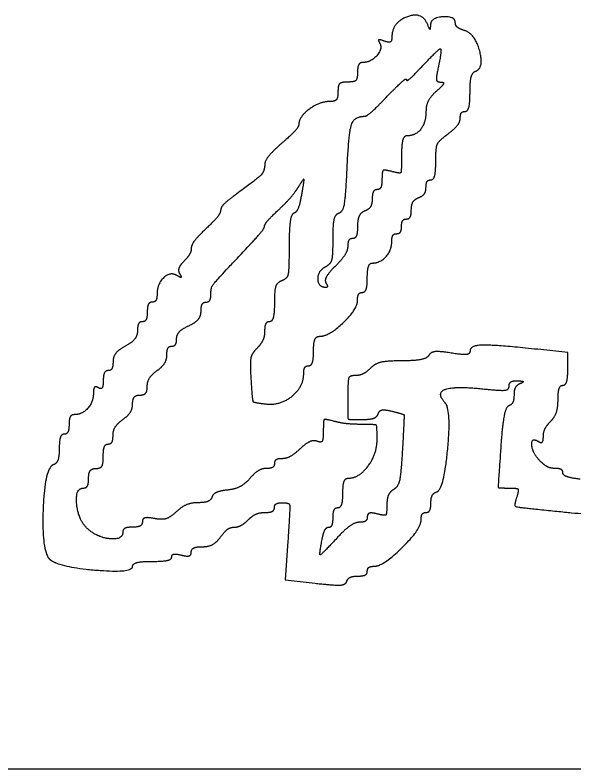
# Model space of a CAD drawing. Extents: x -14196 to 143, y -6096 to 28.
# Drawn here: x 27.2857 to 27.56, y 6.4503 to 6.8201 of the extents above; entities that cross this region are included whole.
import ezdxf

# ---------------------------------------------------------------- set-up
doc = ezdxf.new("R2010")
doc.units = 0
doc.layers.add('SH_Data', color=7, linetype='Continuous')
doc.layers.add('SH_Text', color=7, linetype='Continuous')

msp = doc.modelspace()

# ---------------------------------------------------------------- linework, layer by layer
at = {"layer": 'SH_Data'}
msp.add_line((25.58759, 6.45026), (29.08759, 6.45026), dxfattribs=at)
at = {"layer": 'SH_Text'}
msp.add_line((27.43826, 6.68872), (27.43826, 6.68872), dxfattribs=at)
for points in [[(27.55696, 6.64654), (27.55696, 6.6546), (27.54221, 6.65614)], [(27.41955, 6.56196), (27.41826, 6.54304), (27.43295, 6.54138)]]:
    msp.add_lwpolyline(points, dxfattribs=at)
for points in [[(27.48818, 6.81548), (27.4855, 6.82211), (27.47056, 6.81643), (27.47056, 6.80879)], [(27.50176, 6.81624), (27.50176, 6.81966), (27.48979, 6.81891), (27.48958, 6.81548)], [(27.48958, 6.81548), (27.48942, 6.81308), (27.48914, 6.81308), (27.48818, 6.81548)], [(27.50631, 6.81256), (27.50381, 6.81335), (27.50176, 6.81501), (27.50176, 6.81624)], [(27.51157, 6.79255), (27.51596, 6.79401), (27.51152, 6.81091), (27.50631, 6.81256)], [(27.46459, 6.80643), (27.46625, 6.80375), (27.46031, 6.79688), (27.45634, 6.79688)], [(27.46684, 6.80739), (27.46469, 6.80822), (27.46374, 6.80781), (27.46459, 6.80643)], [(27.47056, 6.80879), (27.47056, 6.80722), (27.46891, 6.8066), (27.46684, 6.80739)], [(27.48473, 6.79423), (27.49344, 6.80355), (27.49537, 6.80361), (27.49336, 6.79448)], [(27.45634, 6.79688), (27.45492, 6.79688), (27.45376, 6.79472), (27.45376, 6.79208)], [(27.45376, 6.79208), (27.45376, 6.78888), (27.45216, 6.78728), (27.44896, 6.78728)], [(27.47776, 6.78842), (27.47776, 6.78751), (27.4809, 6.79013), (27.48473, 6.79423)], [(27.49336, 6.79448), (27.49227, 6.78952), (27.4927, 6.78728), (27.49474, 6.78728)], [(27.50896, 6.78228), (27.50896, 6.78745), (27.51014, 6.79207), (27.51157, 6.79255)], [(27.44896, 6.78728), (27.44576, 6.78728), (27.44416, 6.78568), (27.44416, 6.78248)], [(27.46835, 6.78027), (27.47353, 6.78566), (27.47776, 6.78933), (27.47776, 6.78842)], [(27.49474, 6.78728), (27.49637, 6.78728), (27.49537, 6.78526), (27.49253, 6.7828)], [(27.44416, 6.78248), (27.44416, 6.77941), (27.44256, 6.77768), (27.43973, 6.77768)], [(27.45738, 6.77048), (27.45824, 6.77048), (27.46318, 6.77489), (27.46835, 6.78027)], [(27.49253, 6.7828), (27.48969, 6.78033), (27.48736, 6.77594), (27.48736, 6.77303)], [(27.50656, 6.77288), (27.50788, 6.77288), (27.50896, 6.77711), (27.50896, 6.78228)], [(27.43973, 6.77768), (27.435, 6.77768), (27.42496, 6.77013), (27.42496, 6.76657)], [(27.48736, 6.77303), (27.48736, 6.76744), (27.48227, 6.76088), (27.47793, 6.76088)], [(27.50416, 6.76961), (27.50416, 6.77141), (27.50524, 6.77288), (27.50656, 6.77288)], [(27.4486, 6.74411), (27.44943, 6.76229), (27.45215, 6.77048), (27.45738, 6.77048)], [(27.49816, 6.76185), (27.50146, 6.76432), (27.50416, 6.76782), (27.50416, 6.76961)], [(27.42496, 6.76657), (27.42496, 6.7654), (27.42121, 6.7612), (27.41662, 6.75726)], [(27.49216, 6.74831), (27.49216, 6.75514), (27.49363, 6.75844), (27.49816, 6.76185)], [(27.47793, 6.76088), (27.47652, 6.76088), (27.47536, 6.75666), (27.47536, 6.7515)], [(27.41662, 6.75726), (27.41203, 6.75331), (27.40825, 6.74859), (27.40822, 6.74676)], [(27.47536, 6.7515), (27.47536, 6.74331), (27.47476, 6.74229), (27.47056, 6.74338)], [(27.40822, 6.74676), (27.40816, 6.74345), (27.40448, 6.73972), (27.39276, 6.73114)], [(27.48976, 6.73928), (27.49108, 6.73928), (27.49216, 6.74334), (27.49216, 6.74831)], [(27.44473, 6.72307), (27.44666, 6.72371), (27.44801, 6.73103), (27.4486, 6.74411)], [(27.47056, 6.74338), (27.46688, 6.74435), (27.46576, 6.74346), (27.46576, 6.73956)], [(27.42469, 6.73568), (27.42733, 6.73991), (27.42752, 6.73948), (27.42627, 6.73208)], [(27.46576, 6.73956), (27.46576, 6.73676), (27.46468, 6.73448), (27.46336, 6.73448)], [(27.48736, 6.7356), (27.48736, 6.73762), (27.48844, 6.73928), (27.48976, 6.73928)], [(27.41493, 6.72452), (27.41866, 6.72802), (27.42305, 6.73304), (27.42469, 6.73568)], [(27.48376, 6.73055), (27.48574, 6.73131), (27.48736, 6.73358), (27.48736, 6.7356)], [(27.42627, 6.73208), (27.42549, 6.72746), (27.4238, 6.72332), (27.42251, 6.72288)], [(27.46336, 6.73448), (27.46204, 6.73448), (27.46096, 6.73243), (27.46096, 6.72994)], [(27.39276, 6.73114), (27.38935, 6.72865), (27.38656, 6.72557), (27.38656, 6.72431)], [(27.46096, 6.72994), (27.46096, 6.72744), (27.45934, 6.72477), (27.45736, 6.72401)], [(27.48016, 6.72462), (27.48016, 6.72712), (27.48178, 6.72979), (27.48376, 6.73055)], [(27.40816, 6.71664), (27.40816, 6.71747), (27.41121, 6.72102), (27.41493, 6.72452)], [(27.47776, 6.72008), (27.47908, 6.72008), (27.48016, 6.72212), (27.48016, 6.72462)], [(27.38656, 6.72431), (27.38656, 6.72304), (27.38332, 6.71898), (27.37936, 6.71528)], [(27.42251, 6.72288), (27.42122, 6.72244), (27.42016, 6.71511), (27.42016, 6.7066)], [(27.44176, 6.7104), (27.44176, 6.71753), (27.44292, 6.72246), (27.44473, 6.72307)], [(27.45736, 6.72401), (27.45538, 6.72325), (27.45376, 6.7199), (27.45376, 6.71655)], [(27.47536, 6.71648), (27.47536, 6.71846), (27.47644, 6.72008), (27.47776, 6.72008)], [(27.37936, 6.71528), (27.3754, 6.71158), (27.37216, 6.70729), (27.37216, 6.70574)], [(27.40036, 6.70684), (27.40465, 6.71139), (27.40816, 6.7158), (27.40816, 6.71664)], [(27.45376, 6.71655), (27.45376, 6.71321), (27.45268, 6.71048), (27.45136, 6.71048)], [(27.47296, 6.71288), (27.47428, 6.71288), (27.47536, 6.7145), (27.47536, 6.71648)], [(27.43779, 6.6965), (27.44064, 6.69809), (27.44176, 6.70203), (27.44176, 6.7104)], [(27.45136, 6.71048), (27.45004, 6.71048), (27.44896, 6.70881), (27.44896, 6.70677)], [(27.47056, 6.70911), (27.47056, 6.71118), (27.47164, 6.71288), (27.47296, 6.71288)], [(27.38176, 6.68296), (27.38176, 6.68655), (27.38421, 6.6897), (27.40036, 6.70684)], [(27.42016, 6.7066), (27.42016, 6.69506), (27.41925, 6.69078), (27.41656, 6.68975)], [(27.44896, 6.70677), (27.44896, 6.70473), (27.44624, 6.70034), (27.44292, 6.69701)], [(27.46114, 6.69848), (27.46496, 6.69848), (27.47056, 6.7048), (27.47056, 6.70911)], [(27.37216, 6.70574), (27.37216, 6.7042), (27.37053, 6.70131), (27.36854, 6.69931)], [(27.36854, 6.69931), (27.36655, 6.69732), (27.36564, 6.69453), (27.36651, 6.69311)], [(27.43823, 6.68648), (27.43454, 6.68648), (27.43419, 6.69448), (27.43779, 6.6965)], [(27.44292, 6.69701), (27.43959, 6.69369), (27.4375, 6.68996), (27.43826, 6.68872)], [(27.45856, 6.69128), (27.45856, 6.69524), (27.45972, 6.69848), (27.46114, 6.69848)], [(27.36532, 6.69226), (27.36193, 6.69435), (27.35536, 6.68827), (27.35536, 6.68305)], [(27.36651, 6.69311), (27.36746, 6.69158), (27.36698, 6.69124), (27.36532, 6.69226)], [(27.45616, 6.68408), (27.45748, 6.68408), (27.45856, 6.68732), (27.45856, 6.69128)], [(27.41656, 6.68975), (27.41422, 6.68885), (27.41296, 6.68511), (27.41296, 6.67902)], [(27.43826, 6.68872), (27.43902, 6.68749), (27.43901, 6.68648), (27.43823, 6.68648)], [(27.45376, 6.68019), (27.45376, 6.68233), (27.45484, 6.68408), (27.45616, 6.68408)], [(27.35536, 6.68305), (27.35536, 6.68098), (27.35428, 6.67928), (27.35296, 6.67928)], [(27.37936, 6.67928), (27.38068, 6.67928), (27.38176, 6.68094), (27.38176, 6.68296)], [(27.43516, 6.66252), (27.43981, 6.66258), (27.45376, 6.67584), (27.45376, 6.68019)], [(27.35296, 6.67928), (27.35164, 6.67928), (27.35056, 6.67712), (27.35056, 6.67448)], [(27.37696, 6.67486), (27.37696, 6.67729), (27.37804, 6.67928), (27.37936, 6.67928)], [(27.41296, 6.67902), (27.41296, 6.67388), (27.41188, 6.66968), (27.41056, 6.66968)], [(27.35056, 6.67448), (27.35056, 6.67184), (27.34948, 6.66968), (27.34816, 6.66968)], [(27.37096, 6.66772), (27.37426, 6.66922), (27.37696, 6.67244), (27.37696, 6.67486)], [(27.34816, 6.66968), (27.34684, 6.66968), (27.34576, 6.6677), (27.34576, 6.66528)], [(27.41056, 6.66968), (27.40924, 6.66968), (27.40816, 6.6676), (27.40816, 6.66505)], [(27.34576, 6.66528), (27.34576, 6.66287), (27.34306, 6.65944), (27.33976, 6.65768)], [(27.36496, 6.66133), (27.36496, 6.66334), (27.36766, 6.66621), (27.37096, 6.66772)], [(27.40816, 6.66505), (27.40816, 6.6625), (27.40648, 6.65874), (27.40443, 6.65669)], [(27.43216, 6.65528), (27.43216, 6.65942), (27.43344, 6.66249), (27.43516, 6.66252)], [(27.36256, 6.65768), (27.36388, 6.65768), (27.36496, 6.65932), (27.36496, 6.66133)], [(27.54221, 6.65614), (27.52096, 6.65836), (27.50896, 6.65804), (27.50896, 6.65525)], [(27.33976, 6.65768), (27.33646, 6.65591), (27.33376, 6.65249), (27.33376, 6.65007)], [(27.36016, 6.65341), (27.36016, 6.65576), (27.36124, 6.65768), (27.36256, 6.65768)], [(27.40443, 6.65669), (27.40184, 6.6541), (27.40092, 6.64945), (27.40143, 6.64152)], [(27.42976, 6.64808), (27.43108, 6.64808), (27.43216, 6.65132), (27.43216, 6.65528)], [(27.49967, 6.65431), (27.4939, 6.65523), (27.48974, 6.65479), (27.48872, 6.65314)], [(27.50896, 6.65525), (27.50896, 6.65377), (27.50532, 6.65341), (27.49967, 6.65431)], [(27.35536, 6.64568), (27.358, 6.64758), (27.36016, 6.65106), (27.36016, 6.65341)], [(27.47539, 6.65048), (27.46821, 6.65048), (27.46232, 6.64909), (27.46011, 6.64688)], [(27.48872, 6.65314), (27.48782, 6.65168), (27.48182, 6.65048), (27.47539, 6.65048)], [(27.33376, 6.65007), (27.33376, 6.64766), (27.33268, 6.64568), (27.33136, 6.64568)], [(27.42736, 6.64437), (27.42736, 6.64641), (27.42844, 6.64808), (27.42976, 6.64808)], [(27.46011, 6.64688), (27.45813, 6.6449), (27.45481, 6.64328), (27.45274, 6.64328)], [(27.33136, 6.64568), (27.33004, 6.64568), (27.32896, 6.64346), (27.32896, 6.64074)], [(27.35056, 6.63795), (27.35056, 6.6403), (27.35272, 6.64378), (27.35536, 6.64568)], [(27.40872, 6.62932), (27.41589, 6.6285), (27.42736, 6.63775), (27.42736, 6.64437)], [(27.45274, 6.64328), (27.44987, 6.64328), (27.44896, 6.6407), (27.44896, 6.63248)], [(27.55456, 6.63848), (27.55588, 6.63848), (27.55696, 6.6421), (27.55696, 6.64654)], [(27.32896, 6.64074), (27.32896, 6.63802), (27.32788, 6.63646), (27.32656, 6.63728)], [(27.40143, 6.64152), (27.4021, 6.63106), (27.40273, 6.63001), (27.40872, 6.62932)], [(27.52816, 6.63814), (27.52816, 6.63965), (27.53005, 6.64079), (27.53236, 6.64069)], [(27.53236, 6.64069), (27.53487, 6.64058), (27.53536, 6.64001), (27.53356, 6.63929)], [(27.32656, 6.63728), (27.32524, 6.63809), (27.32416, 6.637), (27.32416, 6.63485)], [(27.34696, 6.63368), (27.34894, 6.63368), (27.35056, 6.6356), (27.35056, 6.63795)], [(27.49682, 6.6298), (27.4923, 6.63473), (27.50114, 6.6382), (27.51465, 6.6368)], [(27.51465, 6.6368), (27.52398, 6.63584), (27.52816, 6.63625), (27.52816, 6.63814)], [(27.53356, 6.63929), (27.53191, 6.63862), (27.53056, 6.6361), (27.53056, 6.63368)], [(27.55216, 6.63145), (27.55216, 6.63532), (27.55324, 6.63848), (27.55456, 6.63848)], [(27.32416, 6.63485), (27.32416, 6.63042), (27.31861, 6.62408), (27.31474, 6.62408)], [(27.34336, 6.62941), (27.34336, 6.63176), (27.34498, 6.63368), (27.34696, 6.63368)], [(27.44896, 6.63248), (27.44896, 6.62215), (27.44927, 6.62168), (27.45596, 6.62168)], [(27.53056, 6.63368), (27.53056, 6.63126), (27.5294, 6.62889), (27.52797, 6.62842)], [(27.33856, 6.62168), (27.3412, 6.62358), (27.34336, 6.62706), (27.34336, 6.62941)], [(27.4927, 6.58626), (27.49613, 6.5874), (27.49984, 6.62652), (27.49682, 6.6298)], [(27.52797, 6.62842), (27.52655, 6.62794), (27.52478, 6.61867), (27.52403, 6.60782)], [(27.54856, 6.62082), (27.55054, 6.6228), (27.55216, 6.62758), (27.55216, 6.63145)], [(27.46389, 6.62446), (27.46445, 6.62614), (27.46717, 6.62665), (27.47077, 6.62574)], [(27.47077, 6.62574), (27.47655, 6.62429), (27.4767, 6.62372), (27.47577, 6.60676)], [(27.31474, 6.62408), (27.31332, 6.62408), (27.31216, 6.62192), (27.31216, 6.61928)], [(27.33376, 6.61395), (27.33376, 6.6163), (27.33592, 6.61978), (27.33856, 6.62168)], [(27.44236, 6.62079), (27.43778, 6.62202), (27.43696, 6.6213), (27.43696, 6.61603)], [(27.45596, 6.62168), (27.45981, 6.62168), (27.46338, 6.62293), (27.46389, 6.62446)], [(27.31216, 6.61928), (27.31216, 6.61664), (27.31108, 6.61448), (27.30976, 6.61448)], [(27.45556, 6.61931), (27.45127, 6.61933), (27.44533, 6.62), (27.44236, 6.62079)], [(27.46336, 6.61197), (27.46336, 6.61861), (27.46265, 6.61928), (27.45556, 6.61931)], [(27.54496, 6.61331), (27.54496, 6.61546), (27.54658, 6.61884), (27.54856, 6.62082)], [(27.30976, 6.61448), (27.30844, 6.61448), (27.30736, 6.61133), (27.30736, 6.60748)], [(27.33136, 6.60968), (27.33268, 6.60968), (27.33376, 6.6116), (27.33376, 6.61395)], [(27.43696, 6.61603), (27.43696, 6.61197), (27.4359, 6.61024), (27.43388, 6.61101)], [(27.43388, 6.61101), (27.43218, 6.61166), (27.42845, 6.61001), (27.42558, 6.60734)], [(27.44907, 6.59288), (27.45446, 6.59288), (27.46336, 6.60477), (27.46336, 6.61197)], [(27.54359, 6.60111), (27.53973, 6.60497), (27.53886, 6.61317), (27.54256, 6.61088)], [(27.54256, 6.61088), (27.54388, 6.61006), (27.54496, 6.61116), (27.54496, 6.61331)], [(27.30736, 6.60748), (27.30736, 6.60363), (27.30609, 6.60005), (27.30453, 6.59953)], [(27.32896, 6.60368), (27.32896, 6.60698), (27.33004, 6.60968), (27.33136, 6.60968)], [(27.42558, 6.60734), (27.42271, 6.60467), (27.4187, 6.60248), (27.41667, 6.60248)], [(27.47577, 6.60676), (27.47513, 6.59524), (27.47368, 6.58862), (27.47149, 6.58736)], [(27.52403, 6.60782), (27.52272, 6.58865), (27.52283, 6.58808), (27.52798, 6.58808)], [(27.32536, 6.59768), (27.3276, 6.59768), (27.32896, 6.59995), (27.32896, 6.60368)], [(27.41667, 6.60248), (27.41463, 6.60248), (27.41296, 6.6014), (27.41296, 6.60008)], [(27.30453, 6.59953), (27.30015, 6.59807), (27.29868, 6.55626), (27.3029, 6.55291)], [(27.41296, 6.60008), (27.41296, 6.59876), (27.4112, 6.59768), (27.40905, 6.59768)], [(27.55079, 6.59768), (27.54872, 6.59768), (27.54548, 6.59922), (27.54359, 6.60111)], [(27.32176, 6.59288), (27.32176, 6.59555), (27.32336, 6.59768), (27.32536, 6.59768)], [(27.40905, 6.59768), (27.40689, 6.59768), (27.4032, 6.59545), (27.40084, 6.59274)], [(27.55456, 6.59554), (27.55456, 6.59672), (27.55287, 6.59768), (27.55079, 6.59768)], [(27.56296, 6.59242), (27.55834, 6.59296), (27.55456, 6.59437), (27.55456, 6.59554)], [(27.31936, 6.58808), (27.32068, 6.58808), (27.32176, 6.59024), (27.32176, 6.59288)], [(27.40084, 6.59274), (27.39848, 6.59002), (27.39355, 6.58747), (27.38987, 6.58708)], [(27.44656, 6.58568), (27.44656, 6.58964), (27.44769, 6.59288), (27.44907, 6.59288)], [(27.32135, 6.56805), (27.31671, 6.57225), (27.31514, 6.58808), (27.31936, 6.58808)], [(27.52798, 6.58808), (27.53213, 6.58808), (27.53297, 6.58707), (27.53182, 6.58346)], [(27.38987, 6.58708), (27.3862, 6.58669), (27.38278, 6.58513), (27.38228, 6.58362)], [(27.44416, 6.57848), (27.44548, 6.57848), (27.44656, 6.58172), (27.44656, 6.58568)], [(27.47149, 6.58736), (27.46966, 6.5863), (27.46816, 6.5829), (27.46816, 6.57978)], [(27.48976, 6.58068), (27.48976, 6.58321), (27.49108, 6.58572), (27.4927, 6.58626)], [(27.37546, 6.58088), (27.37222, 6.58088), (27.36741, 6.57888), (27.36479, 6.57643)], [(27.38228, 6.58362), (27.38178, 6.58211), (27.37871, 6.58088), (27.37546, 6.58088)], [(27.41296, 6.57848), (27.41296, 6.5798), (27.41474, 6.58088), (27.41691, 6.58088)], [(27.41691, 6.58088), (27.42034, 6.58088), (27.42068, 6.57843), (27.41955, 6.56196)], [(27.48736, 6.57608), (27.48868, 6.57608), (27.48976, 6.57815), (27.48976, 6.58068)], [(27.53182, 6.58346), (27.53054, 6.5794), (27.53189, 6.57869), (27.54306, 6.57755)], [(27.40834, 6.57608), (27.41088, 6.57608), (27.41296, 6.57716), (27.41296, 6.57848)], [(27.44176, 6.57368), (27.44176, 6.57632), (27.44284, 6.57848), (27.44416, 6.57848)], [(27.46816, 6.57978), (27.46816, 6.57531), (27.46716, 6.57439), (27.46336, 6.57538)], [(27.54306, 6.57755), (27.56999, 6.57478), (27.58096, 6.57446), (27.58096, 6.57643)], [(27.35409, 6.57311), (27.35065, 6.57376), (27.34816, 6.57311), (27.34816, 6.57156)], [(27.36479, 6.57643), (27.36179, 6.57363), (27.3578, 6.5724), (27.35409, 6.57311)], [(27.40011, 6.57248), (27.40209, 6.57446), (27.40579, 6.57608), (27.40834, 6.57608)], [(27.43964, 6.56888), (27.44081, 6.56888), (27.44176, 6.57104), (27.44176, 6.57368)], [(27.45856, 6.57396), (27.45856, 6.57248), (27.45684, 6.57128), (27.45473, 6.57128)], [(27.46336, 6.57538), (27.46068, 6.57609), (27.45856, 6.57546), (27.45856, 6.57396)], [(27.48496, 6.57248), (27.48496, 6.57446), (27.48604, 6.57608), (27.48736, 6.57608)], [(27.34816, 6.57156), (27.34816, 6.57008), (27.346, 6.56888), (27.34336, 6.56888)], [(27.39327, 6.56888), (27.39505, 6.56888), (27.39813, 6.5705), (27.40011, 6.57248)], [(27.45473, 6.57128), (27.45262, 6.57128), (27.44786, 6.56804), (27.44416, 6.56408)], [(27.46188, 6.54968), (27.4664, 6.54968), (27.48496, 6.56801), (27.48496, 6.57248)], [(27.33856, 6.56648), (27.33856, 6.5626), (27.32613, 6.56373), (27.32135, 6.56805)], [(27.34336, 6.56888), (27.34072, 6.56888), (27.33856, 6.5678), (27.33856, 6.56648)], [(27.38656, 6.56408), (27.38847, 6.56672), (27.39148, 6.56888), (27.39327, 6.56888)], [(27.43638, 6.56288), (27.43701, 6.56618), (27.43848, 6.56888), (27.43964, 6.56888)], [(27.37763, 6.55928), (27.38064, 6.55928), (27.38466, 6.56144), (27.38656, 6.56408)], [(27.44416, 6.56408), (27.43599, 6.55532), (27.4349, 6.55516), (27.43638, 6.56288)], [(27.37216, 6.5566), (27.37216, 6.55807), (27.37463, 6.55928), (27.37763, 6.55928)], [(27.35296, 6.55208), (27.35824, 6.55208), (27.36256, 6.55306), (27.36256, 6.55425)], [(27.36256, 6.55425), (27.36256, 6.55545), (27.36472, 6.55586), (27.36736, 6.55517)], [(27.36736, 6.55517), (27.37005, 6.55447), (27.37216, 6.5551), (27.37216, 6.5566)], [(27.3029, 6.55291), (27.30745, 6.54929), (27.34336, 6.54633), (27.34336, 6.54958)], [(27.34336, 6.54958), (27.34336, 6.55095), (27.34768, 6.55208), (27.35296, 6.55208)], [(27.45396, 6.54488), (27.45649, 6.54488), (27.45856, 6.54596), (27.45856, 6.54728)], [(27.45856, 6.54728), (27.45856, 6.5486), (27.46005, 6.54968), (27.46188, 6.54968)], [(27.4485, 6.5423), (27.44898, 6.54372), (27.45143, 6.54488), (27.45396, 6.54488)], [(27.43295, 6.54138), (27.4427, 6.54028), (27.44793, 6.54059), (27.4485, 6.5423)]]:
    msp.add_open_spline(points, degree=2, dxfattribs=at)

doc.saveas('drawing.dxf')
